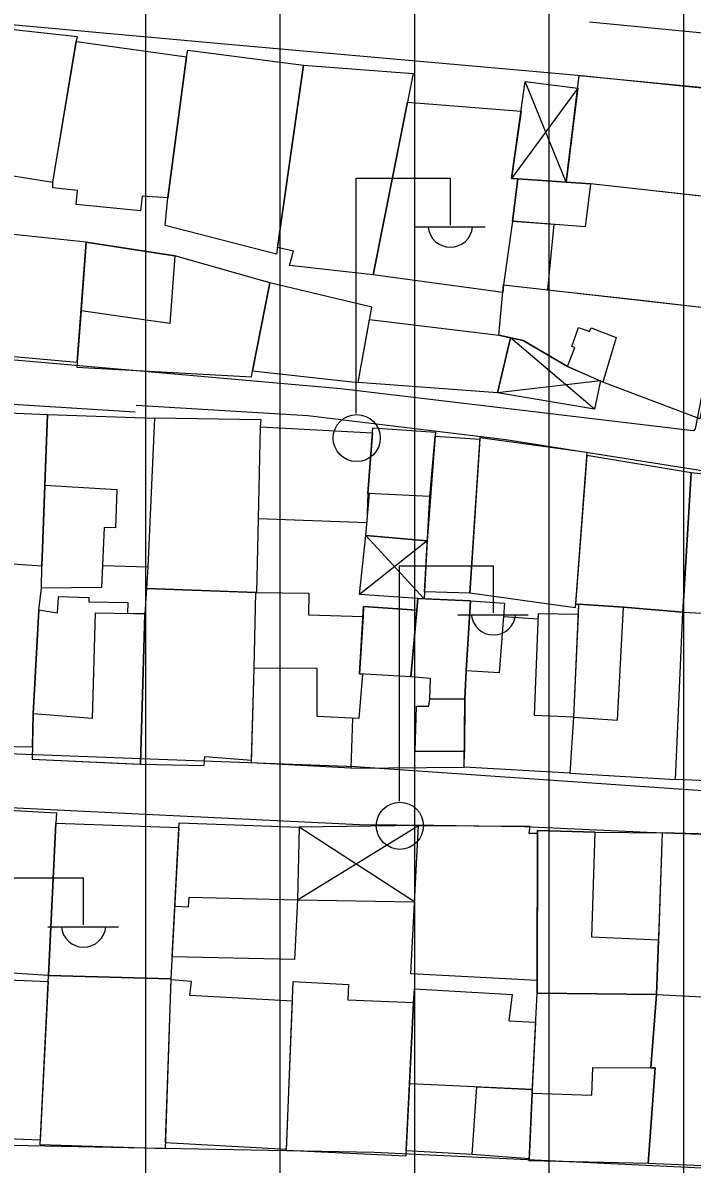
# Model space of a CAD drawing. Extents: x 417997 to 421451, y 4451742 to 4455216.
# Drawn here: x 419149.9 to 419199.7, y 4453272.8 to 4453357.6 of the extents above; entities that cross this region are included whole.
import ezdxf

# ---------------------------------------------------------------- set-up
doc = ezdxf.new("R2010")
doc.units = 0
for name, color, linetype in [('B_Mesken', 7, 'Continuous'), ('B_Sundurma', 7, 'Continuous'), ('B_Teras', 7, 'Continuous'), ('S_Elektrik_Diregi', 7, 'Continuous'), ('TR_ORTAYOGUNKONUT', 7, 'Continuous'), ('Yol_Sose', 7, 'Continuous')]:
    doc.layers.add(name, color=color, linetype=linetype)

msp = doc.modelspace()

# ---------------------------------------------------------------- linework, layer by layer
at = {"layer": 'B_Mesken'}
for points in [[(419153.835, 4453356.12), (419153.948, 4453356.603), (419145.108, 4453357.549), (419142.694, 4453344.551), (419143.935, 4453344.402), (419146.39, 4453344.076), (419146.798, 4453346.626), (419152.11, 4453345.787)], [(419153.862, 4453356.235), (419162.06, 4453355.115), (419160.674, 4453344.61), (419158.759, 4453344.733), (419158.64, 4453343.663), (419153.841, 4453344.116), (419153.952, 4453345.177), (419152.101, 4453345.358), (419152.11, 4453345.787)], [(419162.06, 4453355.115), (419162.144, 4453355.589), (419170.765, 4453354.481), (419168.746, 4453340.428), (419160.474, 4453342.556), (419160.674, 4453344.61)], [(419170.765, 4453354.481), (419178.901, 4453353.853), (419175.94, 4453338.901), (419169.724, 4453339.589), (419170.004, 4453340.668), (419168.817, 4453340.92)], [(419201.94, 4453344.57), (419192.107, 4453345.662), (419192.107, 4453345.662), (419190.29, 4453345.785), (419191.26, 4453353.723), (419203.073, 4453352.577)], [(419178.48, 4453351.729), (419186.935, 4453351.073), (419186.214, 4453346.061), (419186.686, 4453346.028), (419186.306, 4453342.888), (419185.624, 4453338.165), (419185.568, 4453337.573), (419175.94, 4453338.901)], [(419189.359, 4453342.651), (419188.902, 4453337.792), (419196.085, 4453336.976), (419200.746, 4453336.446), (419201.664, 4453344.6), (419192.107, 4453345.662), (419190.29, 4453345.785), (419186.686, 4453346.028), (419186.306, 4453342.888)], [(419142.818, 4453333.387), (419153.917, 4453332.408), (419154.597, 4453341.335), (419143.739, 4453342.469)], [(419168.263, 4453338.303), (419161.188, 4453340.307), (419154.597, 4453341.335), (419154.208, 4453336.218), (419153.917, 4453332.408), (419153.895, 4453332.031), (419166.875, 4453331.302), (419166.974, 4453331.763)], [(419168.263, 4453338.303), (419166.974, 4453331.763), (419174.818, 4453330.896), (419175.838, 4453336.491)], [(419185.27, 4453334.417), (419185.624, 4453338.165), (419201.901, 4453336.314), (419200.232, 4453328.192), (419193.016, 4453330.928), (419190.384, 4453332.081), (419187.087, 4453334.016)], [(419175.67, 4453335.568), (419185.27, 4453334.417), (419186.15, 4453334.223), (419185.191, 4453330.129), (419174.818, 4453330.896)], [(419143.56, 4453328.858), (419151.713, 4453328.501), (419151.307, 4453317.234), (419149.147, 4453317.373), (419149.155, 4453315.64), (419142.883, 4453316.11)], [(419159.178, 4453317.159), (419155.795, 4453317.25), (419155.72, 4453315.654), (419151.268, 4453315.601), (419151.307, 4453317.234), (419151.524, 4453323.256), (419151.713, 4453328.501), (419159.679, 4453328.243)], [(419159.679, 4453328.243), (419159.178, 4453317.159), (419159.082, 4453315.571), (419167.276, 4453315.28), (419167.398, 4453320.759), (419167.549, 4453327.583), (419167.608, 4453328.124)], [(419167.549, 4453327.583), (419175.893, 4453327.156), (419175.545, 4453322.638), (419175.47, 4453320.451), (419167.398, 4453320.759)], [(419179.963, 4453319.127), (419175.391, 4453319.52), (419175.655, 4453322.632), (419175.545, 4453322.638), (419175.92, 4453327.512), (419180.58, 4453327.195), (419180.553, 4453326.892)], [(419183.112, 4453315.235), (419179.749, 4453315.324), (419180.148, 4453322.407), (419180.553, 4453326.892), (419183.878, 4453326.669)], [(419183.112, 4453315.235), (419183.886, 4453326.796), (419191.834, 4453325.702), (419190.963, 4453314.139)], [(419199.582, 4453324.177), (419191.815, 4453325.454), (419190.983, 4453314.412), (419190.984, 4453314.417), (419191.212, 4453314.399), (419194.547, 4453314.193), (419198.956, 4453313.806)], [(419208.601, 4453313.32), (419209.196, 4453323.122), (419199.582, 4453324.177), (419198.956, 4453313.806)], [(419142.76, 4453303.948), (419150.601, 4453303.815), (419150.658, 4453306.262), (419151.079, 4453313.963), (419151.268, 4453315.601), (419151.307, 4453317.234), (419149.147, 4453317.373), (419149.155, 4453315.64), (419143.169, 4453316.089), (419142.944, 4453312.459), (419142.827, 4453309.715)], [(419159.082, 4453315.571), (419158.959, 4453313.689), (419158.625, 4453302.522), (419163.356, 4453302.416), (419163.415, 4453303.091), (419166.892, 4453302.807), (419167.076, 4453309.64), (419167.212, 4453315.282)], [(419174.286, 4453302.221), (419166.887, 4453302.604), (419167.076, 4453309.64), (419167.212, 4453315.282), (419171.157, 4453315.233), (419171.116, 4453313.612), (419175.181, 4453313.502), (419174.921, 4453309.22), (419175.135, 4453309.208), (419174.86, 4453305.906), (419174.86, 4453305.906), (419174.394, 4453305.928)], [(419150.658, 4453306.262), (419150.579, 4453302.892), (419158.625, 4453302.522), (419158.959, 4453313.689), (419157.701, 4453313.708), (419157.722, 4453314.505), (419154.81, 4453314.571), (419154.803, 4453314.885), (419152.52, 4453314.951), (419152.447, 4453313.751), (419151.079, 4453313.963)], [(419174.86, 4453305.906), (419174.394, 4453305.928), (419174.286, 4453302.221), (419182.708, 4453302.298), (419182.742, 4453307.365), (419182.846, 4453309.45), (419183.169, 4453314.656), (419179.727, 4453314.804), (419179.246, 4453314.825), (419179.195, 4453313.976), (419175.225, 4453314.231), (419175.181, 4453313.502), (419174.921, 4453309.22), (419175.135, 4453309.208)], [(419190.567, 4453301.849), (419182.708, 4453302.298), (419182.718, 4453303.45), (419182.742, 4453307.365), (419182.846, 4453309.45), (419183.169, 4453314.656), (419185.712, 4453314.478), (419185.637, 4453313.498), (419188.205, 4453313.33), (419188.219, 4453313.706), (419191.178, 4453313.668), (419190.825, 4453306.011), (419190.567, 4453301.849)], [(419198.956, 4453313.806), (419194.547, 4453314.193), (419191.212, 4453314.399), (419191.178, 4453313.668), (419190.825, 4453306.011), (419190.567, 4453301.849), (419198.422, 4453301.376)], [(419198.422, 4453301.376), (419198.956, 4453313.806), (419208.601, 4453313.32), (419208.068, 4453300.971)], [(419152.396, 4453298.887), (419152.327, 4453298.133), (419151.784, 4453286.809), (419146.279, 4453287.154), (419146.502, 4453287.936), (419142.885, 4453288.103), (419143.481, 4453299.388)], [(419152.327, 4453298.133), (419161.489, 4453297.799), (419160.894, 4453286.565), (419151.784, 4453286.809)], [(419170.44, 4453297.84), (419170.301, 4453292.421), (419170.091, 4453287.986), (419160.992, 4453288.193), (419161.185, 4453291.959), (419161.481, 4453297.705), (419161.52, 4453298.158)], [(419179.3, 4453297.96), (419187.588, 4453297.895), (419187.51, 4453297.385), (419188.161, 4453297.383), (419188.131, 4453286.443), (419178.737, 4453286.927)], [(419188.161, 4453297.594), (419192.441, 4453297.466), (419197.426, 4453297.399), (419197.143, 4453289.426), (419197, 4453285.392), (419188.128, 4453285.493), (419188.131, 4453286.443), (419188.161, 4453297.383)], [(419207.302, 4453296.52), (419202.785, 4453296.596), (419202.811, 4453297.268), (419197.426, 4453297.399), (419197.143, 4453289.426), (419197, 4453285.392), (419202.334, 4453285.116), (419205.799, 4453284.942)], [(419151.177, 4453274.568), (419142.479, 4453274.915), (419142.792, 4453281.133), (419142.775, 4453286.724), (419151.762, 4453286.359)], [(419151.784, 4453286.809), (419160.894, 4453286.565), (419160.458, 4453273.904), (419151.161, 4453274.225)], [(419169.937, 4453284.896), (419162.299, 4453285.307), (419162.416, 4453286.363), (419160.891, 4453286.488), (419160.474, 4453274.385), (419169.496, 4453273.893)], [(419169.491, 4453273.781), (419169.995, 4453286.346), (419174.103, 4453286.145), (419174.042, 4453284.991), (419178.94, 4453284.799), (419178.366, 4453273.361)], [(419183.3, 4453273.498), (419178.387, 4453273.769), (419178.637, 4453278.754), (419178.94, 4453284.799), (419179.007, 4453285.802), (419186.272, 4453285.395), (419186.036, 4453283.442), (419188.02, 4453283.326), (419187.772, 4453278.332), (419187.758, 4453278.056), (419187.538, 4453273.181)], [(419187.758, 4453278.056), (419188.128, 4453285.493), (419197, 4453285.392), (419196.588, 4453279.943), (419196.9, 4453279.942), (419196.376, 4453272.813), (419187.532, 4453273.035)], [(419202.424, 4453285.111), (419202.433, 4453282.972), (419205.521, 4453282.911), (419204.975, 4453272.465), (419196.376, 4453272.813), (419196.9, 4453279.942), (419196.588, 4453279.943), (419197, 4453285.392), (419202.334, 4453285.116)]]:
    msp.add_lwpolyline(points, close=True, dxfattribs=at)
at = {"layer": 'B_Sundurma'}
for p, q in [((419191.144, 4453352.777), (419186.214, 4453346.061)), ((419190.29, 4453345.785), (419187.251, 4453353.275)), ((419192.389, 4453328.914), (419186.15, 4453334.223)), ((419192.845, 4453331.003), (419185.191, 4453330.129)), ((419175.391, 4453319.52), (419179.727, 4453314.804)), ((419179.963, 4453319.127), (419174.912, 4453315.122)), ((419170.301, 4453292.421), (419179.3, 4453297.96)), ((419179.01, 4453292.28), (419170.44, 4453297.84))]:
    msp.add_line(p, q, dxfattribs=at)
for points in [[(419191.144, 4453352.777), (419190.29, 4453345.785), (419186.686, 4453346.028), (419186.214, 4453346.061), (419187.251, 4453353.275)], [(419192.845, 4453331.003), (419192.389, 4453328.914), (419185.191, 4453330.129), (419186.15, 4453334.223), (419187.087, 4453334.016), (419190.384, 4453332.081)], [(419175.391, 4453319.52), (419179.963, 4453319.127), (419179.749, 4453315.324), (419179.727, 4453314.804), (419179.246, 4453314.825), (419174.912, 4453315.122)], [(419170.301, 4453292.421), (419179.01, 4453292.28), (419179.3, 4453297.96), (419170.44, 4453297.84)]]:
    msp.add_lwpolyline(points, close=True, dxfattribs=at)
at = {"layer": 'B_Teras'}
for points in [[(419186.306, 4453342.888), (419186.686, 4453346.028), (419192.107, 4453345.662), (419191.713, 4453342.468)], [(419158.426, 4453340.738), (419161.188, 4453340.307), (419160.813, 4453335.281), (419158.371, 4453335.628), (419154.208, 4453336.218), (419154.597, 4453341.335)], [(419193.016, 4453330.928), (419190.384, 4453332.081), (419190.939, 4453333.491), (419190.716, 4453333.557), (419191.217, 4453334.984), (419192.034, 4453334.689), (419192.155, 4453334.963), (419193.998, 4453334.24)], [(419175.545, 4453322.638), (419175.92, 4453327.512), (419180.58, 4453327.195), (419180.148, 4453322.407)], [(419151.524, 4453323.256), (419156.872, 4453322.945), (419156.767, 4453320.083), (419155.93, 4453320.109), (419155.72, 4453315.654), (419151.268, 4453315.601), (419151.307, 4453317.234)], [(419167.076, 4453309.64), (419167.212, 4453315.282), (419171.157, 4453315.233), (419171.116, 4453313.612), (419175.181, 4453313.502), (419174.921, 4453309.22), (419175.135, 4453309.208), (419174.86, 4453305.906), (419171.761, 4453306.056), (419171.78, 4453309.618)], [(419178.74, 4453309.007), (419179.195, 4453313.976), (419179.246, 4453314.825), (419183.169, 4453314.656), (419182.846, 4453309.45), (419182.742, 4453307.365), (419180.157, 4453307.349), (419180.192, 4453308.892)], [(419182.846, 4453309.45), (419183.169, 4453314.656), (419185.712, 4453314.478), (419185.318, 4453309.3)], [(419191.212, 4453314.399), (419190.825, 4453306.011), (419194.108, 4453305.786), (419194.547, 4453314.193)], [(419158.136, 4453313.702), (419155.272, 4453313.745), (419155.033, 4453305.915), (419150.658, 4453306.262), (419150.579, 4453302.892), (419158.017, 4453302.55), (419158.625, 4453302.522), (419158.959, 4453313.689)], [(419174.921, 4453309.22), (419175.225, 4453314.231), (419179.195, 4453313.976), (419178.74, 4453309.007)], [(419190.825, 4453306.011), (419187.929, 4453306.122), (419188.219, 4453313.706), (419191.178, 4453313.668)], [(419182.742, 4453307.365), (419182.718, 4453303.45), (419179.052, 4453303.456), (419179.163, 4453306.826), (419180.085, 4453306.835), (419180.157, 4453307.349)], [(419188.161, 4453297.594), (419188.128, 4453285.493), (419197, 4453285.392), (419197.143, 4453289.426), (419192.189, 4453289.643), (419192.441, 4453297.466)], [(419197.426, 4453297.399), (419197, 4453285.392), (419202.334, 4453285.116), (419202.811, 4453297.268)], [(419160.992, 4453288.193), (419161.185, 4453291.959), (419162.195, 4453291.907), (419162.245, 4453292.628), (419170.301, 4453292.421), (419170.091, 4453287.986)], [(419178.637, 4453278.754), (419178.94, 4453284.799), (419179.007, 4453285.802), (419186.272, 4453285.395), (419186.036, 4453283.442), (419188.02, 4453283.326), (419187.772, 4453278.332)], [(419187.532, 4453273.035), (419187.758, 4453278.056), (419192.189, 4453277.906), (419192.272, 4453279.951), (419196.9, 4453279.942), (419196.376, 4453272.813)], [(419183.3, 4453273.498), (419183.636, 4453278.523), (419187.772, 4453278.332), (419187.758, 4453278.056), (419187.538, 4453273.181)]]:
    msp.add_lwpolyline(points, close=True, dxfattribs=at)
at = {"layer": 'S_Elektrik_Diregi'}
for p, q in [((419174.675, 4453328.594), (419174.675, 4453346.094)), ((419174.675, 4453346.094), (419181.675, 4453346.094)), ((419181.675, 4453342.594), (419181.675, 4453346.094)), ((419179.015, 4453342.454), (419184.265, 4453342.454)), ((419177.884, 4453299.768), (419177.884, 4453317.268)), ((419177.884, 4453317.268), (419184.884, 4453317.268)), ((419184.884, 4453313.768), (419184.884, 4453317.268)), ((419182.224, 4453313.628), (419187.474, 4453313.628)), ((419147.397, 4453294.06), (419154.397, 4453294.06)), ((419154.397, 4453290.56), (419154.397, 4453294.06)), ((419151.737, 4453290.42), (419156.987, 4453290.42))]:
    msp.add_line(p, q, dxfattribs=at)
for centre in [(419174.711, 4453326.758), (419177.92, 4453297.932)]:
    msp.add_circle(centre, 1.75, dxfattribs=at)
for centre in [(419181.676, 4453342.607), (419184.885, 4453313.781), (419154.398, 4453290.573)]:
    msp.add_arc(centre, 1.658, 184.83843, 355.14641, dxfattribs=at)
at = {"layer": 'TR_ORTAYOGUNKONUT'}
for p, q in [((419159.029, 4453272.118), (419159.029, 4453479.953)), ((419159.029, 4453272.118), (419159.029, 4453479.953)), ((419169.029, 4453271.678), (419169.029, 4453478.626)), ((419169.029, 4453271.678), (419169.029, 4453478.626)), ((419179.029, 4453271.237), (419179.029, 4453477.299)), ((419179.029, 4453271.237), (419179.029, 4453477.299)), ((419189.029, 4453270.797), (419189.029, 4453476.958)), ((419189.029, 4453270.797), (419189.029, 4453476.958)), ((419199.029, 4453270.356), (419199.029, 4453429.655)), ((419199.029, 4453270.356), (419199.029, 4453429.655))]:
    msp.add_line(p, q, dxfattribs=at)
at = {"layer": 'Yol_Sose'}
for points in [[(419192.022, 4453357.716), (419201.73, 4453356.761), (419206.233, 4453356.52), (419208.589, 4453356.438), (419208.736, 4453356.492), (419208.846, 4453356.617), (419208.877, 4453356.712), (419206.347, 4453373.029)], [(419158.328, 4453331.754), (419132.222, 4453334.038), (419131.934, 4453334.279), (419131.888, 4453334.846), (419134.356, 4453358.025), (419134.443, 4453358.246), (419134.838, 4453358.601), (419135.41, 4453358.758), (419158.595, 4453356.64)], [(419158.595, 4453356.64), (419158.596, 4453356.64)], [(419158.596, 4453356.64), (419158.598, 4453356.639)], [(419158.598, 4453356.639), (419165.432, 4453356.015)], [(419165.432, 4453356.015), (419191.151, 4453353.748), (419203.271, 4453352.511), (419203.599, 4453352.469), (419203.603, 4453352.464), (419200.948, 4453332.862), (419199.873, 4453327.435), (419199.791, 4453327.326), (419199.73, 4453327.303), (419173.52, 4453330.425)], [(419158.329, 4453331.754), (419158.328, 4453331.754)], [(419158.331, 4453331.754), (419158.329, 4453331.754)], [(419173.52, 4453330.425), (419158.331, 4453331.754)], [(419158.02, 4453302.937), (419130.241, 4453303.981), (419129.767, 4453304.154), (419129.496, 4453304.401), (419129.5, 4453304.849), (419130.89, 4453326.691), (419131.575, 4453329.57), (419132.464, 4453330.375), (419134.095, 4453330.212), (419158.235, 4453328.718)], [(419158.301, 4453329.197), (419158.302, 4453329.197)], [(419158.302, 4453329.197), (419158.304, 4453329.197)], [(419158.304, 4453329.197), (419171.075, 4453328.449)], [(419171.075, 4453328.449), (419185.804, 4453326.642), (419204.802, 4453323.665), (419208.671, 4453323.08), (419208.683, 4453323.056), (419208.726, 4453323.016), (419208.836, 4453322.893), (419208.84, 4453322.82), (419208.116, 4453309.685), (419207.728, 4453303.112)], [(419158.021, 4453302.937), (419158.02, 4453302.937)], [(419158.023, 4453302.937), (419158.021, 4453302.937)], [(419174.621, 4453302.314), (419158.023, 4453302.937)], [(419207.728, 4453303.112), (419207.513, 4453300.592), (419207.491, 4453300.36), (419207.438, 4453300.207), (419207.343, 4453300.104), (419207.233, 4453300.057), (419174.621, 4453302.314)], [(419157.71, 4453273.998), (419132.879, 4453274.477), (419131.658, 4453275.031), (419131.273, 4453275.481), (419130.859, 4453277.49), (419130.136, 4453299.511), (419130.308, 4453299.906), (419130.515, 4453300.1), (419131.316, 4453300.157), (419157.976, 4453298.858)], [(419157.976, 4453298.858), (419157.977, 4453298.858)], [(419157.977, 4453298.858), (419157.979, 4453298.858)], [(419157.979, 4453298.858), (419174.921, 4453298.033)], [(419174.921, 4453298.033), (419180.413, 4453297.989), (419187.177, 4453297.869), (419196.305, 4453297.454), (419206.875, 4453297.07), (419207.029, 4453297.041), (419207.107, 4453296.976), (419207.153, 4453296.913), (419207.174, 4453296.824), (419207.201, 4453296.698), (419206.503, 4453289.759), (419205.329, 4453279.778), (419204.574, 4453272.389), (419204.523, 4453272.269), (419176.007, 4453273.645)], [(419157.711, 4453273.998), (419157.71, 4453273.998)], [(419157.713, 4453273.998), (419157.711, 4453273.998)], [(419176.007, 4453273.645), (419157.713, 4453273.998)]]:
    msp.add_lwpolyline(points, dxfattribs=at)

doc.saveas('drawing.dxf')
